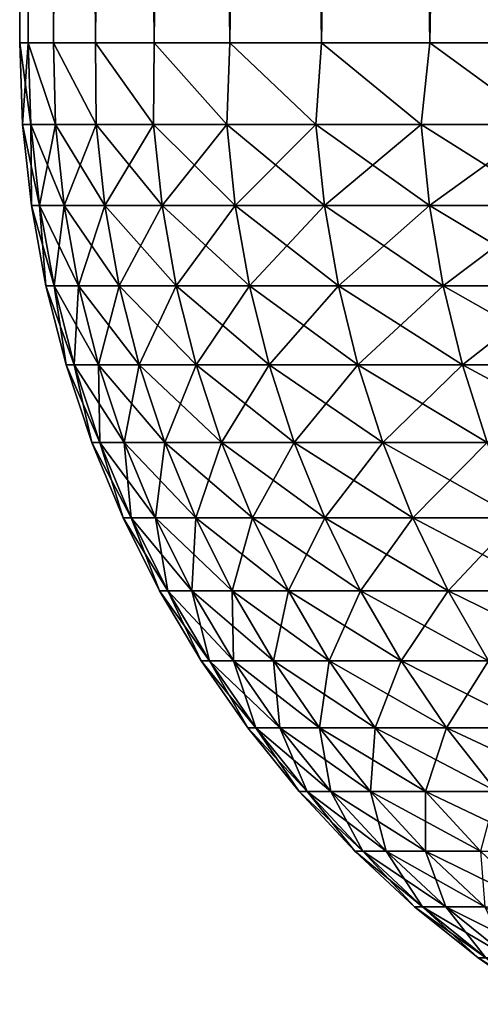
# Model space of a CAD drawing. Header units: millimetres. Extents: x -161 to 161, y -94 to 1149.
# Tile 295 of 656: x -11 to -10.395, y -93.363 to -92.069. Entities that reach past the tile are written whole.
import ezdxf

# ---------------------------------------------------------------- set-up
doc = ezdxf.new("R2010")
doc.units = ezdxf.units.MM
doc.header["$LTSCALE"] = 81.481481
for name, color, linetype in [('22', 7, 'CONTINUOUS'), ('23', 7, 'CONTINUOUS'), ('24', 7, 'CONTINUOUS'), ('25', 7, 'CONTINUOUS')]:
    doc.layers.add(name, color=color, linetype=linetype)

msp = doc.modelspace()

# ---------------------------------------------------------------- linework, layer by layer
at = {"layer": '22', "color": 7, "linetype": 'CONTINUOUS', "true_color": 0x323232}
for points in [[(-11, -82.6), (-11, -92.1), (-10.9889, -92.1, 0.4935), (-11, -82.6)], [(-10.9889, -82.6, 0.4935), (-11, -82.6), (-10.9889, -92.1, 0.4935), (-10.9889, -82.6, 0.4935)], [(-10.9557, -82.6, 0.986), (-10.9889, -82.6, 0.4935), (-10.9557, -92.1, 0.986), (-10.9557, -82.6, 0.986)], [(-10.9557, -92.1, 0.986), (-10.9889, -82.6, 0.4935), (-10.9889, -92.1, 0.4935), (-10.9557, -92.1, 0.986)], [(-10.9004, -82.6, 1.4766), (-10.9557, -82.6, 0.986), (-10.9004, -92.1, 1.4766), (-10.9004, -82.6, 1.4766)], [(-10.9004, -92.1, 1.4766), (-10.9557, -82.6, 0.986), (-10.9557, -92.1, 0.986), (-10.9004, -92.1, 1.4766)], [(-10.8232, -82.6, 1.9641), (-10.9004, -82.6, 1.4766), (-10.8232, -92.1, 1.9641), (-10.8232, -82.6, 1.9641)], [(-10.8232, -92.1, 1.9641), (-10.9004, -82.6, 1.4766), (-10.9004, -92.1, 1.4766), (-10.8232, -92.1, 1.9641)], [(-10.7242, -82.6, 2.4477), (-10.8232, -82.6, 1.9641), (-10.7242, -92.1, 2.4477), (-10.7242, -82.6, 2.4477)], [(-10.7242, -92.1, 2.4477), (-10.8232, -82.6, 1.9641), (-10.8232, -92.1, 1.9641), (-10.7242, -92.1, 2.4477)], [(-10.6036, -82.6, 2.9264), (-10.7242, -82.6, 2.4477), (-10.6036, -92.1, 2.9264), (-10.6036, -82.6, 2.9264)], [(-10.6036, -92.1, 2.9264), (-10.7242, -82.6, 2.4477), (-10.7242, -92.1, 2.4477), (-10.6036, -92.1, 2.9264)], [(-10.4616, -82.6, 3.3992), (-10.6036, -82.6, 2.9264), (-10.4616, -92.1, 3.3992), (-10.4616, -82.6, 3.3992)], [(-10.4616, -92.1, 3.3992), (-10.6036, -82.6, 2.9264), (-10.6036, -92.1, 2.9264), (-10.4616, -92.1, 3.3992)], [(-10.2986, -82.6, 3.8651), (-10.4616, -82.6, 3.3992), (-10.2986, -92.1, 3.8651), (-10.2986, -82.6, 3.8651)], [(-10.2986, -92.1, 3.8651), (-10.4616, -82.6, 3.3992), (-10.4616, -92.1, 3.3992), (-10.2986, -92.1, 3.8651)]]:
    msp.add_3dface(points, dxfattribs=at)
at = {"layer": '23', "color": 7, "linetype": 'CONTINUOUS', "true_color": 0x323232}
for points in [[(-11, -92.1), (-11, -82.6), (-10.9889, -82.6, -0.4935), (-11, -92.1)], [(-11, -92.1), (-10.9889, -82.6, -0.4935), (-10.9889, -92.1, -0.4935), (-11, -92.1)], [(-10.9889, -82.6, -0.4935), (-10.9557, -82.6, -0.986), (-10.9889, -92.1, -0.4935), (-10.9889, -82.6, -0.4935)], [(-10.9889, -92.1, -0.4935), (-10.9557, -82.6, -0.986), (-10.9557, -92.1, -0.986), (-10.9889, -92.1, -0.4935)], [(-10.9557, -82.6, -0.986), (-10.9004, -82.6, -1.4766), (-10.9557, -92.1, -0.986), (-10.9557, -82.6, -0.986)], [(-10.9557, -92.1, -0.986), (-10.9004, -82.6, -1.4766), (-10.9004, -92.1, -1.4766), (-10.9557, -92.1, -0.986)], [(-10.9004, -82.6, -1.4766), (-10.8232, -82.6, -1.9641), (-10.9004, -92.1, -1.4766), (-10.9004, -82.6, -1.4766)], [(-10.9004, -92.1, -1.4766), (-10.8232, -82.6, -1.9641), (-10.8232, -92.1, -1.9641), (-10.9004, -92.1, -1.4766)], [(-10.8232, -82.6, -1.9641), (-10.7242, -82.6, -2.4477), (-10.8232, -92.1, -1.9641), (-10.8232, -82.6, -1.9641)], [(-10.8232, -92.1, -1.9641), (-10.7242, -82.6, -2.4477), (-10.7242, -92.1, -2.4477), (-10.8232, -92.1, -1.9641)], [(-10.7242, -82.6, -2.4477), (-10.6036, -82.6, -2.9264), (-10.7242, -92.1, -2.4477), (-10.7242, -82.6, -2.4477)], [(-10.7242, -92.1, -2.4477), (-10.6036, -82.6, -2.9264), (-10.6036, -92.1, -2.9264), (-10.7242, -92.1, -2.4477)], [(-10.6036, -82.6, -2.9264), (-10.4616, -82.6, -3.3992), (-10.6036, -92.1, -2.9264), (-10.6036, -82.6, -2.9264)], [(-10.6036, -92.1, -2.9264), (-10.4616, -82.6, -3.3992), (-10.4616, -92.1, -3.3992), (-10.6036, -92.1, -2.9264)], [(-10.4616, -82.6, -3.3992), (-10.2986, -82.6, -3.8651), (-10.4616, -92.1, -3.3992), (-10.4616, -82.6, -3.3992)], [(-10.4616, -92.1, -3.3992), (-10.2986, -82.6, -3.8651), (-10.2986, -92.1, -3.8651), (-10.4616, -92.1, -3.3992)]]:
    msp.add_3dface(points, dxfattribs=at)
at = {"layer": '24', "color": 7, "linetype": 'CONTINUOUS', "true_color": 0x323232}
for points in [[(-10.9889, -92.1, 0.4935), (-11, -92.1), (-10.9854, -92.207, 0.4864), (-10.9889, -92.1, 0.4935)], [(-10.9854, -92.207, 0.4864), (-11, -92.1), (-10.9962, -92.207), (-10.9854, -92.207, 0.4864)], [(-10.9557, -92.1, 0.986), (-10.9889, -92.1, 0.4935), (-10.9531, -92.207, 0.9718), (-10.9557, -92.1, 0.986)], [(-10.9531, -92.207, 0.9718), (-10.9889, -92.1, 0.4935), (-10.9854, -92.207, 0.4864), (-10.9531, -92.207, 0.9718)], [(-10.9004, -92.1, 1.4766), (-10.9557, -92.1, 0.986), (-10.8994, -92.207, 1.4554), (-10.9004, -92.1, 1.4766)], [(-10.8994, -92.207, 1.4554), (-10.9557, -92.1, 0.986), (-10.9531, -92.207, 0.9718), (-10.8994, -92.207, 1.4554)], [(-10.8232, -92.1, 1.9641), (-10.9004, -92.1, 1.4766), (-10.8244, -92.207, 1.9361), (-10.8232, -92.1, 1.9641)], [(-10.8244, -92.207, 1.9361), (-10.9004, -92.1, 1.4766), (-10.8994, -92.207, 1.4554), (-10.8244, -92.207, 1.9361)], [(-10.7282, -92.207, 2.413), (-10.8232, -92.1, 1.9641), (-10.8244, -92.207, 1.9361), (-10.7282, -92.207, 2.413)], [(-10.7242, -92.1, 2.4477), (-10.8232, -92.1, 1.9641), (-10.7282, -92.207, 2.413), (-10.7242, -92.1, 2.4477)], [(-10.6109, -92.207, 2.8852), (-10.7242, -92.1, 2.4477), (-10.7282, -92.207, 2.413), (-10.6109, -92.207, 2.8852)], [(-10.6036, -92.1, 2.9264), (-10.7242, -92.1, 2.4477), (-10.6109, -92.207, 2.8852), (-10.6036, -92.1, 2.9264)], [(-10.4729, -92.207, 3.3517), (-10.6036, -92.1, 2.9264), (-10.6109, -92.207, 2.8852), (-10.4729, -92.207, 3.3517)], [(-10.4616, -92.1, 3.3992), (-10.6036, -92.1, 2.9264), (-10.4729, -92.207, 3.3517), (-10.4616, -92.1, 3.3992)], [(-10.3144, -92.207, 3.8117), (-10.4616, -92.1, 3.3992), (-10.4729, -92.207, 3.3517), (-10.3144, -92.207, 3.8117)], [(-10.2986, -92.1, 3.8651), (-10.4616, -92.1, 3.3992), (-10.3144, -92.207, 3.8117), (-10.2986, -92.1, 3.8651)], [(-10.9854, -92.207, 0.4864), (-10.9962, -92.207), (-10.974, -92.3136, 0.4859), (-10.9854, -92.207, 0.4864)], [(-10.974, -92.3136, 0.4859), (-10.9962, -92.207), (-10.9847, -92.3136), (-10.974, -92.3136, 0.4859)], [(-10.9531, -92.207, 0.9718), (-10.9854, -92.207, 0.4864), (-10.9417, -92.3136, 0.9708), (-10.9531, -92.207, 0.9718)], [(-10.9417, -92.3136, 0.9708), (-10.9854, -92.207, 0.4864), (-10.974, -92.3136, 0.4859), (-10.9417, -92.3136, 0.9708)], [(-10.8994, -92.207, 1.4554), (-10.9531, -92.207, 0.9718), (-10.8881, -92.3136, 1.4539), (-10.8994, -92.207, 1.4554)], [(-10.8881, -92.3136, 1.4539), (-10.9531, -92.207, 0.9718), (-10.9417, -92.3136, 0.9708), (-10.8881, -92.3136, 1.4539)], [(-10.8244, -92.207, 1.9361), (-10.8994, -92.207, 1.4554), (-10.8131, -92.3136, 1.9341), (-10.8244, -92.207, 1.9361)], [(-10.8131, -92.3136, 1.9341), (-10.8994, -92.207, 1.4554), (-10.8881, -92.3136, 1.4539), (-10.8131, -92.3136, 1.9341)], [(-10.7282, -92.207, 2.413), (-10.8244, -92.207, 1.9361), (-10.717, -92.3136, 2.4105), (-10.7282, -92.207, 2.413)], [(-10.717, -92.3136, 2.4105), (-10.8244, -92.207, 1.9361), (-10.8131, -92.3136, 1.9341), (-10.717, -92.3136, 2.4105)], [(-10.6109, -92.207, 2.8852), (-10.7282, -92.207, 2.413), (-10.5999, -92.3136, 2.8822), (-10.6109, -92.207, 2.8852)], [(-10.5999, -92.3136, 2.8822), (-10.7282, -92.207, 2.413), (-10.717, -92.3136, 2.4105), (-10.5999, -92.3136, 2.8822)], [(-10.4729, -92.207, 3.3517), (-10.6109, -92.207, 2.8852), (-10.462, -92.3136, 3.3482), (-10.4729, -92.207, 3.3517)], [(-10.462, -92.3136, 3.3482), (-10.6109, -92.207, 2.8852), (-10.5999, -92.3136, 2.8822), (-10.462, -92.3136, 3.3482)], [(-10.3144, -92.207, 3.8117), (-10.4729, -92.207, 3.3517), (-10.3037, -92.3136, 3.8077), (-10.3144, -92.207, 3.8117)], [(-10.3037, -92.3136, 3.8077), (-10.4729, -92.207, 3.3517), (-10.462, -92.3136, 3.3482), (-10.3037, -92.3136, 3.8077)], [(-10.974, -92.3136, 0.4859), (-10.9847, -92.3136), (-10.9549, -92.4191, 0.485), (-10.974, -92.3136, 0.4859)], [(-10.9549, -92.4191, 0.485), (-10.9847, -92.3136), (-10.9657, -92.4191), (-10.9549, -92.4191, 0.485)], [(-10.9417, -92.3136, 0.9708), (-10.974, -92.3136, 0.4859), (-10.9228, -92.4191, 0.9691), (-10.9417, -92.3136, 0.9708)], [(-10.9228, -92.4191, 0.9691), (-10.974, -92.3136, 0.4859), (-10.9549, -92.4191, 0.485), (-10.9228, -92.4191, 0.9691)], [(-10.8881, -92.3136, 1.4539), (-10.9417, -92.3136, 0.9708), (-10.8692, -92.4191, 1.4513), (-10.8881, -92.3136, 1.4539)], [(-10.8692, -92.4191, 1.4513), (-10.9417, -92.3136, 0.9708), (-10.9228, -92.4191, 0.9691), (-10.8692, -92.4191, 1.4513)], [(-10.8131, -92.3136, 1.9341), (-10.8881, -92.3136, 1.4539), (-10.7944, -92.4191, 1.9307), (-10.8131, -92.3136, 1.9341)], [(-10.7944, -92.4191, 1.9307), (-10.8881, -92.3136, 1.4539), (-10.8692, -92.4191, 1.4513), (-10.7944, -92.4191, 1.9307)], [(-10.717, -92.3136, 2.4105), (-10.8131, -92.3136, 1.9341), (-10.6984, -92.4191, 2.4063), (-10.717, -92.3136, 2.4105)], [(-10.6984, -92.4191, 2.4063), (-10.8131, -92.3136, 1.9341), (-10.7944, -92.4191, 1.9307), (-10.6984, -92.4191, 2.4063)], [(-10.5999, -92.3136, 2.8822), (-10.717, -92.3136, 2.4105), (-10.5815, -92.4191, 2.8772), (-10.5999, -92.3136, 2.8822)], [(-10.5815, -92.4191, 2.8772), (-10.717, -92.3136, 2.4105), (-10.6984, -92.4191, 2.4063), (-10.5815, -92.4191, 2.8772)], [(-10.462, -92.3136, 3.3482), (-10.5999, -92.3136, 2.8822), (-10.4439, -92.4191, 3.3424), (-10.462, -92.3136, 3.3482)], [(-10.4439, -92.4191, 3.3424), (-10.5999, -92.3136, 2.8822), (-10.5815, -92.4191, 2.8772), (-10.4439, -92.4191, 3.3424)], [(-10.3037, -92.3136, 3.8077), (-10.462, -92.3136, 3.3482), (-10.2858, -92.4191, 3.8011), (-10.3037, -92.3136, 3.8077)], [(-10.2858, -92.4191, 3.8011), (-10.462, -92.3136, 3.3482), (-10.4439, -92.4191, 3.3424), (-10.2858, -92.4191, 3.8011)], [(-10.9549, -92.4191, 0.485), (-10.9657, -92.4191), (-10.9284, -92.5229, 0.4839), (-10.9549, -92.4191, 0.485)], [(-10.9284, -92.5229, 0.4839), (-10.9657, -92.4191), (-10.9391, -92.5229), (-10.9284, -92.5229, 0.4839)], [(-10.9228, -92.4191, 0.9691), (-10.9549, -92.4191, 0.485), (-10.8963, -92.5229, 0.9668), (-10.9228, -92.4191, 0.9691)], [(-10.8963, -92.5229, 0.9668), (-10.9549, -92.4191, 0.485), (-10.9284, -92.5229, 0.4839), (-10.8963, -92.5229, 0.9668)], [(-10.8692, -92.4191, 1.4513), (-10.9228, -92.4191, 0.9691), (-10.8429, -92.5229, 1.4478), (-10.8692, -92.4191, 1.4513)], [(-10.8429, -92.5229, 1.4478), (-10.9228, -92.4191, 0.9691), (-10.8963, -92.5229, 0.9668), (-10.8429, -92.5229, 1.4478)], [(-10.7944, -92.4191, 1.9307), (-10.8692, -92.4191, 1.4513), (-10.7683, -92.5229, 1.926), (-10.7944, -92.4191, 1.9307)], [(-10.7683, -92.5229, 1.926), (-10.8692, -92.4191, 1.4513), (-10.8429, -92.5229, 1.4478), (-10.7683, -92.5229, 1.926)], [(-10.6984, -92.4191, 2.4063), (-10.7944, -92.4191, 1.9307), (-10.6725, -92.5229, 2.4005), (-10.6984, -92.4191, 2.4063)], [(-10.6725, -92.5229, 2.4005), (-10.7944, -92.4191, 1.9307), (-10.7683, -92.5229, 1.926), (-10.6725, -92.5229, 2.4005)], [(-10.5815, -92.4191, 2.8772), (-10.6984, -92.4191, 2.4063), (-10.5559, -92.5229, 2.8702), (-10.5815, -92.4191, 2.8772)], [(-10.5559, -92.5229, 2.8702), (-10.6984, -92.4191, 2.4063), (-10.6725, -92.5229, 2.4005), (-10.5559, -92.5229, 2.8702)], [(-10.4439, -92.4191, 3.3424), (-10.5815, -92.4191, 2.8772), (-10.4186, -92.5229, 3.3343), (-10.4439, -92.4191, 3.3424)], [(-10.4186, -92.5229, 3.3343), (-10.5815, -92.4191, 2.8772), (-10.5559, -92.5229, 2.8702), (-10.4186, -92.5229, 3.3343)], [(-10.2858, -92.4191, 3.8011), (-10.4439, -92.4191, 3.3424), (-10.2609, -92.5229, 3.7919), (-10.2858, -92.4191, 3.8011)], [(-10.2609, -92.5229, 3.7919), (-10.4439, -92.4191, 3.3424), (-10.4186, -92.5229, 3.3343), (-10.2609, -92.5229, 3.7919)], [(-10.9284, -92.5229, 0.4839), (-10.9391, -92.5229), (-10.8946, -92.6246, 0.4824), (-10.9284, -92.5229, 0.4839)], [(-10.8946, -92.6246, 0.4824), (-10.9391, -92.5229), (-10.9053, -92.6246), (-10.8946, -92.6246, 0.4824)], [(-10.8963, -92.5229, 0.9668), (-10.9284, -92.5229, 0.4839), (-10.8626, -92.6246, 0.9638), (-10.8963, -92.5229, 0.9668)], [(-10.8626, -92.6246, 0.9638), (-10.9284, -92.5229, 0.4839), (-10.8946, -92.6246, 0.4824), (-10.8626, -92.6246, 0.9638)], [(-10.8429, -92.5229, 1.4478), (-10.8963, -92.5229, 0.9668), (-10.8093, -92.6246, 1.4434), (-10.8429, -92.5229, 1.4478)], [(-10.8093, -92.6246, 1.4434), (-10.8963, -92.5229, 0.9668), (-10.8626, -92.6246, 0.9638), (-10.8093, -92.6246, 1.4434)], [(-10.7683, -92.5229, 1.926), (-10.8429, -92.5229, 1.4478), (-10.7349, -92.6246, 1.9201), (-10.7683, -92.5229, 1.926)], [(-10.7349, -92.6246, 1.9201), (-10.8429, -92.5229, 1.4478), (-10.8093, -92.6246, 1.4434), (-10.7349, -92.6246, 1.9201)], [(-10.6725, -92.5229, 2.4005), (-10.7683, -92.5229, 1.926), (-10.6395, -92.6246, 2.393), (-10.6725, -92.5229, 2.4005)], [(-10.6395, -92.6246, 2.393), (-10.7683, -92.5229, 1.926), (-10.7349, -92.6246, 1.9201), (-10.6395, -92.6246, 2.393)], [(-10.5559, -92.5229, 2.8702), (-10.6725, -92.5229, 2.4005), (-10.5232, -92.6246, 2.8613), (-10.5559, -92.5229, 2.8702)], [(-10.5232, -92.6246, 2.8613), (-10.6725, -92.5229, 2.4005), (-10.6395, -92.6246, 2.393), (-10.5232, -92.6246, 2.8613)], [(-10.4186, -92.5229, 3.3343), (-10.5559, -92.5229, 2.8702), (-10.3863, -92.6246, 3.324), (-10.4186, -92.5229, 3.3343)], [(-10.3863, -92.6246, 3.324), (-10.5559, -92.5229, 2.8702), (-10.5232, -92.6246, 2.8613), (-10.3863, -92.6246, 3.324)], [(-10.2609, -92.5229, 3.7919), (-10.4186, -92.5229, 3.3343), (-10.2291, -92.6246, 3.7802), (-10.2609, -92.5229, 3.7919)], [(-10.2291, -92.6246, 3.7802), (-10.4186, -92.5229, 3.3343), (-10.3863, -92.6246, 3.324), (-10.2291, -92.6246, 3.7802)], [(-10.8946, -92.6246, 0.4824), (-10.9053, -92.6246), (-10.8536, -92.7236, 0.4806), (-10.8946, -92.6246, 0.4824)], [(-10.8536, -92.7236, 0.4806), (-10.9053, -92.6246), (-10.8642, -92.7236), (-10.8536, -92.7236, 0.4806)], [(-10.8626, -92.6246, 0.9638), (-10.8946, -92.6246, 0.4824), (-10.8217, -92.7236, 0.9602), (-10.8626, -92.6246, 0.9638)], [(-10.8217, -92.7236, 0.9602), (-10.8946, -92.6246, 0.4824), (-10.8536, -92.7236, 0.4806), (-10.8217, -92.7236, 0.9602)], [(-10.8093, -92.6246, 1.4434), (-10.8626, -92.6246, 0.9638), (-10.7686, -92.7236, 1.4379), (-10.8093, -92.6246, 1.4434)], [(-10.7686, -92.7236, 1.4379), (-10.8626, -92.6246, 0.9638), (-10.8217, -92.7236, 0.9602), (-10.7686, -92.7236, 1.4379)], [(-10.7349, -92.6246, 1.9201), (-10.8093, -92.6246, 1.4434), (-10.6945, -92.7236, 1.9128), (-10.7349, -92.6246, 1.9201)], [(-10.6945, -92.7236, 1.9128), (-10.8093, -92.6246, 1.4434), (-10.7686, -92.7236, 1.4379), (-10.6945, -92.7236, 1.9128)], [(-10.6395, -92.6246, 2.393), (-10.7349, -92.6246, 1.9201), (-10.5994, -92.7236, 2.384), (-10.6395, -92.6246, 2.393)], [(-10.5994, -92.7236, 2.384), (-10.7349, -92.6246, 1.9201), (-10.6945, -92.7236, 1.9128), (-10.5994, -92.7236, 2.384)], [(-10.5232, -92.6246, 2.8613), (-10.6395, -92.6246, 2.393), (-10.4836, -92.7236, 2.8505), (-10.5232, -92.6246, 2.8613)], [(-10.4836, -92.7236, 2.8505), (-10.6395, -92.6246, 2.393), (-10.5994, -92.7236, 2.384), (-10.4836, -92.7236, 2.8505)], [(-10.3863, -92.6246, 3.324), (-10.5232, -92.6246, 2.8613), (-10.3472, -92.7236, 3.3115), (-10.3863, -92.6246, 3.324)], [(-10.3472, -92.7236, 3.3115), (-10.5232, -92.6246, 2.8613), (-10.4836, -92.7236, 2.8505), (-10.3472, -92.7236, 3.3115)], [(-10.8536, -92.7236, 0.4806), (-10.8642, -92.7236), (-10.8056, -92.8194, 0.4784), (-10.8536, -92.7236, 0.4806)], [(-10.8056, -92.8194, 0.4784), (-10.8642, -92.7236), (-10.8162, -92.8194), (-10.8056, -92.8194, 0.4784)], [(-10.8217, -92.7236, 0.9602), (-10.8536, -92.7236, 0.4806), (-10.7739, -92.8194, 0.9559), (-10.8217, -92.7236, 0.9602)], [(-10.7739, -92.8194, 0.9559), (-10.8536, -92.7236, 0.4806), (-10.8056, -92.8194, 0.4784), (-10.7739, -92.8194, 0.9559)], [(-10.7686, -92.7236, 1.4379), (-10.8217, -92.7236, 0.9602), (-10.7211, -92.8194, 1.4316), (-10.7686, -92.7236, 1.4379)], [(-10.7211, -92.8194, 1.4316), (-10.8217, -92.7236, 0.9602), (-10.7739, -92.8194, 0.9559), (-10.7211, -92.8194, 1.4316)], [(-10.6945, -92.7236, 1.9128), (-10.7686, -92.7236, 1.4379), (-10.6472, -92.8194, 1.9044), (-10.6945, -92.7236, 1.9128)], [(-10.6472, -92.8194, 1.9044), (-10.7686, -92.7236, 1.4379), (-10.7211, -92.8194, 1.4316), (-10.6472, -92.8194, 1.9044)], [(-10.5994, -92.7236, 2.384), (-10.6945, -92.7236, 1.9128), (-10.5526, -92.8194, 2.3735), (-10.5994, -92.7236, 2.384)], [(-10.5526, -92.8194, 2.3735), (-10.6945, -92.7236, 1.9128), (-10.6472, -92.8194, 1.9044), (-10.5526, -92.8194, 2.3735)], [(-10.4836, -92.7236, 2.8505), (-10.5994, -92.7236, 2.384), (-10.4373, -92.8194, 2.8379), (-10.4836, -92.7236, 2.8505)], [(-10.4373, -92.8194, 2.8379), (-10.5994, -92.7236, 2.384), (-10.5526, -92.8194, 2.3735), (-10.4373, -92.8194, 2.8379)], [(-10.3472, -92.7236, 3.3115), (-10.4836, -92.7236, 2.8505), (-10.3015, -92.8194, 3.2968), (-10.3472, -92.7236, 3.3115)], [(-10.3015, -92.8194, 3.2968), (-10.4836, -92.7236, 2.8505), (-10.4373, -92.8194, 2.8379), (-10.3015, -92.8194, 3.2968)], [(-10.8056, -92.8194, 0.4784), (-10.8162, -92.8194), (-10.7509, -92.9116, 0.476), (-10.8056, -92.8194, 0.4784)], [(-10.7509, -92.9116, 0.476), (-10.8162, -92.8194), (-10.7615, -92.9116), (-10.7509, -92.9116, 0.476)], [(-10.7739, -92.8194, 0.9559), (-10.8056, -92.8194, 0.4784), (-10.7194, -92.9116, 0.9511), (-10.7739, -92.8194, 0.9559)], [(-10.7194, -92.9116, 0.9511), (-10.8056, -92.8194, 0.4784), (-10.7509, -92.9116, 0.476), (-10.7194, -92.9116, 0.9511)], [(-10.7211, -92.8194, 1.4316), (-10.7739, -92.8194, 0.9559), (-10.6668, -92.9116, 1.4243), (-10.7211, -92.8194, 1.4316)], [(-10.6668, -92.9116, 1.4243), (-10.7739, -92.8194, 0.9559), (-10.7194, -92.9116, 0.9511), (-10.6668, -92.9116, 1.4243)], [(-10.6472, -92.8194, 1.9044), (-10.7211, -92.8194, 1.4316), (-10.5934, -92.9116, 1.8948), (-10.6472, -92.8194, 1.9044)], [(-10.5934, -92.9116, 1.8948), (-10.7211, -92.8194, 1.4316), (-10.6668, -92.9116, 1.4243), (-10.5934, -92.9116, 1.8948)], [(-10.5526, -92.8194, 2.3735), (-10.6472, -92.8194, 1.9044), (-10.4992, -92.9116, 2.3615), (-10.5526, -92.8194, 2.3735)], [(-10.4992, -92.9116, 2.3615), (-10.6472, -92.8194, 1.9044), (-10.5934, -92.9116, 1.8948), (-10.4992, -92.9116, 2.3615)], [(-10.4373, -92.8194, 2.8379), (-10.5526, -92.8194, 2.3735), (-10.3844, -92.9116, 2.8236), (-10.4373, -92.8194, 2.8379)], [(-10.3844, -92.9116, 2.8236), (-10.5526, -92.8194, 2.3735), (-10.4992, -92.9116, 2.3615), (-10.3844, -92.9116, 2.8236)], [(-10.3015, -92.8194, 3.2968), (-10.4373, -92.8194, 2.8379), (-10.2494, -92.9116, 3.2802), (-10.3015, -92.8194, 3.2968)], [(-10.2494, -92.9116, 3.2802), (-10.4373, -92.8194, 2.8379), (-10.3844, -92.9116, 2.8236), (-10.2494, -92.9116, 3.2802)], [(-10.7509, -92.9116, 0.476), (-10.7615, -92.9116), (-10.6898, -92.9996, 0.4733), (-10.7509, -92.9116, 0.476)], [(-10.6898, -92.9996, 0.4733), (-10.7615, -92.9116), (-10.7003, -92.9996), (-10.6898, -92.9996, 0.4733)], [(-10.7194, -92.9116, 0.9511), (-10.7509, -92.9116, 0.476), (-10.6584, -92.9996, 0.9457), (-10.7194, -92.9116, 0.9511)], [(-10.6584, -92.9996, 0.9457), (-10.7509, -92.9116, 0.476), (-10.6898, -92.9996, 0.4733), (-10.6584, -92.9996, 0.9457)], [(-10.6668, -92.9116, 1.4243), (-10.7194, -92.9116, 0.9511), (-10.6062, -92.9996, 1.4162), (-10.6668, -92.9116, 1.4243)], [(-10.6062, -92.9996, 1.4162), (-10.7194, -92.9116, 0.9511), (-10.6584, -92.9996, 0.9457), (-10.6062, -92.9996, 1.4162)], [(-10.5934, -92.9116, 1.8948), (-10.6668, -92.9116, 1.4243), (-10.5331, -92.9996, 1.884), (-10.5934, -92.9116, 1.8948)], [(-10.5331, -92.9996, 1.884), (-10.6668, -92.9116, 1.4243), (-10.6062, -92.9996, 1.4162), (-10.5331, -92.9996, 1.884)], [(-10.4992, -92.9116, 2.3615), (-10.5934, -92.9116, 1.8948), (-10.4395, -92.9996, 2.3481), (-10.4992, -92.9116, 2.3615)], [(-10.4395, -92.9996, 2.3481), (-10.5934, -92.9116, 1.8948), (-10.5331, -92.9996, 1.884), (-10.4395, -92.9996, 2.3481)], [(-10.3844, -92.9116, 2.8236), (-10.4992, -92.9116, 2.3615), (-10.3254, -92.9996, 2.8075), (-10.3844, -92.9116, 2.8236)], [(-10.3254, -92.9996, 2.8075), (-10.4992, -92.9116, 2.3615), (-10.4395, -92.9996, 2.3481), (-10.3254, -92.9996, 2.8075)], [(-10.6898, -92.9996, 0.4733), (-10.7003, -92.9996), (-10.6226, -93.083, 0.4703), (-10.6898, -92.9996, 0.4733)], [(-10.6226, -93.083, 0.4703), (-10.7003, -92.9996), (-10.633, -93.083), (-10.6226, -93.083, 0.4703)], [(-10.6584, -92.9996, 0.9457), (-10.6898, -92.9996, 0.4733), (-10.5914, -93.083, 0.9397), (-10.6584, -92.9996, 0.9457)], [(-10.5914, -93.083, 0.9397), (-10.6898, -92.9996, 0.4733), (-10.6226, -93.083, 0.4703), (-10.5914, -93.083, 0.9397)], [(-10.6062, -92.9996, 1.4162), (-10.6584, -92.9996, 0.9457), (-10.5394, -93.083, 1.4073), (-10.6062, -92.9996, 1.4162)], [(-10.5394, -93.083, 1.4073), (-10.6584, -92.9996, 0.9457), (-10.5914, -93.083, 0.9397), (-10.5394, -93.083, 1.4073)], [(-10.5331, -92.9996, 1.884), (-10.6062, -92.9996, 1.4162), (-10.4669, -93.083, 1.8721), (-10.5331, -92.9996, 1.884)], [(-10.4669, -93.083, 1.8721), (-10.6062, -92.9996, 1.4162), (-10.5394, -93.083, 1.4073), (-10.4669, -93.083, 1.8721)], [(-10.4395, -92.9996, 2.3481), (-10.5331, -92.9996, 1.884), (-10.3738, -93.083, 2.3333), (-10.4395, -92.9996, 2.3481)], [(-10.3738, -93.083, 2.3333), (-10.5331, -92.9996, 1.884), (-10.4669, -93.083, 1.8721), (-10.3738, -93.083, 2.3333)], [(-10.3254, -92.9996, 2.8075), (-10.4395, -92.9996, 2.3481), (-10.2605, -93.083, 2.7899), (-10.3254, -92.9996, 2.8075)], [(-10.2605, -93.083, 2.7899), (-10.4395, -92.9996, 2.3481), (-10.3738, -93.083, 2.3333), (-10.2605, -93.083, 2.7899)], [(-10.6226, -93.083, 0.4703), (-10.633, -93.083), (-10.5496, -93.1614, 0.4671), (-10.6226, -93.083, 0.4703)], [(-10.5496, -93.1614, 0.4671), (-10.633, -93.083), (-10.5599, -93.1614), (-10.5496, -93.1614, 0.4671)], [(-10.5914, -93.083, 0.9397), (-10.6226, -93.083, 0.4703), (-10.5186, -93.1614, 0.9333), (-10.5914, -93.083, 0.9397)], [(-10.5186, -93.1614, 0.9333), (-10.6226, -93.083, 0.4703), (-10.5496, -93.1614, 0.4671), (-10.5186, -93.1614, 0.9333)], [(-10.5394, -93.083, 1.4073), (-10.5914, -93.083, 0.9397), (-10.467, -93.1614, 1.3976), (-10.5394, -93.083, 1.4073)], [(-10.467, -93.1614, 1.3976), (-10.5914, -93.083, 0.9397), (-10.5186, -93.1614, 0.9333), (-10.467, -93.1614, 1.3976)], [(-10.4669, -93.083, 1.8721), (-10.5394, -93.083, 1.4073), (-10.3949, -93.1614, 1.8593), (-10.4669, -93.083, 1.8721)], [(-10.3949, -93.1614, 1.8593), (-10.5394, -93.083, 1.4073), (-10.467, -93.1614, 1.3976), (-10.3949, -93.1614, 1.8593)], [(-10.3738, -93.083, 2.3333), (-10.4669, -93.083, 1.8721), (-10.3025, -93.1614, 2.3172), (-10.3738, -93.083, 2.3333)], [(-10.3025, -93.1614, 2.3172), (-10.4669, -93.083, 1.8721), (-10.3949, -93.1614, 1.8593), (-10.3025, -93.1614, 2.3172)], [(-10.5496, -93.1614, 0.4671), (-10.5599, -93.1614), (-10.4711, -93.2344, 0.4636), (-10.5496, -93.1614, 0.4671)], [(-10.4711, -93.2344, 0.4636), (-10.5599, -93.1614), (-10.4814, -93.2344), (-10.4711, -93.2344, 0.4636)], [(-10.5186, -93.1614, 0.9333), (-10.5496, -93.1614, 0.4671), (-10.4404, -93.2344, 0.9263), (-10.5186, -93.1614, 0.9333)], [(-10.4404, -93.2344, 0.9263), (-10.5496, -93.1614, 0.4671), (-10.4711, -93.2344, 0.4636), (-10.4404, -93.2344, 0.9263)], [(-10.467, -93.1614, 1.3976), (-10.5186, -93.1614, 0.9333), (-10.3892, -93.2344, 1.3873), (-10.467, -93.1614, 1.3976)], [(-10.3892, -93.2344, 1.3873), (-10.5186, -93.1614, 0.9333), (-10.4404, -93.2344, 0.9263), (-10.3892, -93.2344, 1.3873)], [(-10.3949, -93.1614, 1.8593), (-10.467, -93.1614, 1.3976), (-10.3177, -93.2344, 1.8454), (-10.3949, -93.1614, 1.8593)], [(-10.3177, -93.2344, 1.8454), (-10.467, -93.1614, 1.3976), (-10.3892, -93.2344, 1.3873), (-10.3177, -93.2344, 1.8454)], [(-10.4711, -93.2344, 0.4636), (-10.4814, -93.2344), (-10.3877, -93.3016, 0.4599), (-10.4711, -93.2344, 0.4636)], [(-10.3877, -93.3016, 0.4599), (-10.4814, -93.2344), (-10.3979, -93.3016), (-10.3877, -93.3016, 0.4599)], [(-10.4404, -93.2344, 0.9263), (-10.4711, -93.2344, 0.4636), (-10.3572, -93.3016, 0.919), (-10.4404, -93.2344, 0.9263)], [(-10.3572, -93.3016, 0.919), (-10.4711, -93.2344, 0.4636), (-10.3877, -93.3016, 0.4599), (-10.3572, -93.3016, 0.919)], [(-10.3892, -93.2344, 1.3873), (-10.4404, -93.2344, 0.9263), (-10.3064, -93.3016, 1.3762), (-10.3892, -93.2344, 1.3873)], [(-10.3064, -93.3016, 1.3762), (-10.4404, -93.2344, 0.9263), (-10.3572, -93.3016, 0.919), (-10.3064, -93.3016, 1.3762)], [(-10.3877, -93.3016, 0.4599), (-10.3979, -93.3016), (-10.2997, -93.3626, 0.456), (-10.3877, -93.3016, 0.4599)], [(-10.2997, -93.3626, 0.456), (-10.3979, -93.3016), (-10.3098, -93.3626), (-10.2997, -93.3626, 0.456)]]:
    msp.add_3dface(points, dxfattribs=at)
at = {"layer": '25', "color": 7, "linetype": 'CONTINUOUS', "true_color": 0x323232}
for points in [[(-11, -92.1), (-10.9889, -92.1, -0.4935), (-10.9962, -92.207), (-11, -92.1)], [(-10.9962, -92.207), (-10.9889, -92.1, -0.4935), (-10.9854, -92.207, -0.4864), (-10.9962, -92.207)], [(-10.9889, -92.1, -0.4935), (-10.9557, -92.1, -0.986), (-10.9531, -92.207, -0.9718), (-10.9889, -92.1, -0.4935)], [(-10.9854, -92.207, -0.4864), (-10.9889, -92.1, -0.4935), (-10.9531, -92.207, -0.9718), (-10.9854, -92.207, -0.4864)], [(-10.9557, -92.1, -0.986), (-10.9004, -92.1, -1.4766), (-10.8994, -92.207, -1.4554), (-10.9557, -92.1, -0.986)], [(-10.9531, -92.207, -0.9718), (-10.9557, -92.1, -0.986), (-10.8994, -92.207, -1.4554), (-10.9531, -92.207, -0.9718)], [(-10.9004, -92.1, -1.4766), (-10.8232, -92.1, -1.9641), (-10.8244, -92.207, -1.9361), (-10.9004, -92.1, -1.4766)], [(-10.8994, -92.207, -1.4554), (-10.9004, -92.1, -1.4766), (-10.8244, -92.207, -1.9361), (-10.8994, -92.207, -1.4554)], [(-10.8244, -92.207, -1.9361), (-10.8232, -92.1, -1.9641), (-10.7282, -92.207, -2.413), (-10.8244, -92.207, -1.9361)], [(-10.8232, -92.1, -1.9641), (-10.7242, -92.1, -2.4477), (-10.7282, -92.207, -2.413), (-10.8232, -92.1, -1.9641)], [(-10.7282, -92.207, -2.413), (-10.7242, -92.1, -2.4477), (-10.6109, -92.207, -2.8852), (-10.7282, -92.207, -2.413)], [(-10.7242, -92.1, -2.4477), (-10.6036, -92.1, -2.9264), (-10.6109, -92.207, -2.8852), (-10.7242, -92.1, -2.4477)], [(-10.6109, -92.207, -2.8852), (-10.6036, -92.1, -2.9264), (-10.4729, -92.207, -3.3517), (-10.6109, -92.207, -2.8852)], [(-10.6036, -92.1, -2.9264), (-10.4616, -92.1, -3.3992), (-10.4729, -92.207, -3.3517), (-10.6036, -92.1, -2.9264)], [(-10.4729, -92.207, -3.3517), (-10.4616, -92.1, -3.3992), (-10.3144, -92.207, -3.8117), (-10.4729, -92.207, -3.3517)], [(-10.4616, -92.1, -3.3992), (-10.2986, -92.1, -3.8651), (-10.3144, -92.207, -3.8117), (-10.4616, -92.1, -3.3992)], [(-10.9847, -92.3136), (-10.9962, -92.207), (-10.9854, -92.207, -0.4864), (-10.9847, -92.3136)], [(-10.9847, -92.3136), (-10.9854, -92.207, -0.4864), (-10.974, -92.3136, -0.4859), (-10.9847, -92.3136)], [(-10.9854, -92.207, -0.4864), (-10.9531, -92.207, -0.9718), (-10.974, -92.3136, -0.4859), (-10.9854, -92.207, -0.4864)], [(-10.974, -92.3136, -0.4859), (-10.9531, -92.207, -0.9718), (-10.9417, -92.3136, -0.9708), (-10.974, -92.3136, -0.4859)], [(-10.9531, -92.207, -0.9718), (-10.8994, -92.207, -1.4554), (-10.9417, -92.3136, -0.9708), (-10.9531, -92.207, -0.9718)], [(-10.9417, -92.3136, -0.9708), (-10.8994, -92.207, -1.4554), (-10.8881, -92.3136, -1.4539), (-10.9417, -92.3136, -0.9708)], [(-10.8994, -92.207, -1.4554), (-10.8244, -92.207, -1.9361), (-10.8881, -92.3136, -1.4539), (-10.8994, -92.207, -1.4554)], [(-10.8881, -92.3136, -1.4539), (-10.8244, -92.207, -1.9361), (-10.8131, -92.3136, -1.9341), (-10.8881, -92.3136, -1.4539)], [(-10.8244, -92.207, -1.9361), (-10.7282, -92.207, -2.413), (-10.8131, -92.3136, -1.9341), (-10.8244, -92.207, -1.9361)], [(-10.8131, -92.3136, -1.9341), (-10.7282, -92.207, -2.413), (-10.717, -92.3136, -2.4105), (-10.8131, -92.3136, -1.9341)], [(-10.7282, -92.207, -2.413), (-10.6109, -92.207, -2.8852), (-10.717, -92.3136, -2.4105), (-10.7282, -92.207, -2.413)], [(-10.717, -92.3136, -2.4105), (-10.6109, -92.207, -2.8852), (-10.5999, -92.3136, -2.8822), (-10.717, -92.3136, -2.4105)], [(-10.6109, -92.207, -2.8852), (-10.4729, -92.207, -3.3517), (-10.5999, -92.3136, -2.8822), (-10.6109, -92.207, -2.8852)], [(-10.5999, -92.3136, -2.8822), (-10.4729, -92.207, -3.3517), (-10.462, -92.3136, -3.3482), (-10.5999, -92.3136, -2.8822)], [(-10.4729, -92.207, -3.3517), (-10.3144, -92.207, -3.8117), (-10.462, -92.3136, -3.3482), (-10.4729, -92.207, -3.3517)], [(-10.462, -92.3136, -3.3482), (-10.3144, -92.207, -3.8117), (-10.3037, -92.3136, -3.8077), (-10.462, -92.3136, -3.3482)], [(-10.9657, -92.4191), (-10.9847, -92.3136), (-10.974, -92.3136, -0.4859), (-10.9657, -92.4191)], [(-10.9657, -92.4191), (-10.974, -92.3136, -0.4859), (-10.9549, -92.4191, -0.485), (-10.9657, -92.4191)], [(-10.974, -92.3136, -0.4859), (-10.9417, -92.3136, -0.9708), (-10.9549, -92.4191, -0.485), (-10.974, -92.3136, -0.4859)], [(-10.9549, -92.4191, -0.485), (-10.9417, -92.3136, -0.9708), (-10.9228, -92.4191, -0.9691), (-10.9549, -92.4191, -0.485)], [(-10.9417, -92.3136, -0.9708), (-10.8881, -92.3136, -1.4539), (-10.9228, -92.4191, -0.9691), (-10.9417, -92.3136, -0.9708)], [(-10.9228, -92.4191, -0.9691), (-10.8881, -92.3136, -1.4539), (-10.8692, -92.4191, -1.4513), (-10.9228, -92.4191, -0.9691)], [(-10.8881, -92.3136, -1.4539), (-10.8131, -92.3136, -1.9341), (-10.8692, -92.4191, -1.4513), (-10.8881, -92.3136, -1.4539)], [(-10.8692, -92.4191, -1.4513), (-10.8131, -92.3136, -1.9341), (-10.7944, -92.4191, -1.9307), (-10.8692, -92.4191, -1.4513)], [(-10.8131, -92.3136, -1.9341), (-10.717, -92.3136, -2.4105), (-10.7944, -92.4191, -1.9307), (-10.8131, -92.3136, -1.9341)], [(-10.7944, -92.4191, -1.9307), (-10.717, -92.3136, -2.4105), (-10.6984, -92.4191, -2.4063), (-10.7944, -92.4191, -1.9307)], [(-10.717, -92.3136, -2.4105), (-10.5999, -92.3136, -2.8822), (-10.6984, -92.4191, -2.4063), (-10.717, -92.3136, -2.4105)], [(-10.6984, -92.4191, -2.4063), (-10.5999, -92.3136, -2.8822), (-10.5815, -92.4191, -2.8772), (-10.6984, -92.4191, -2.4063)], [(-10.5999, -92.3136, -2.8822), (-10.462, -92.3136, -3.3482), (-10.5815, -92.4191, -2.8772), (-10.5999, -92.3136, -2.8822)], [(-10.5815, -92.4191, -2.8772), (-10.462, -92.3136, -3.3482), (-10.4439, -92.4191, -3.3424), (-10.5815, -92.4191, -2.8772)], [(-10.462, -92.3136, -3.3482), (-10.3037, -92.3136, -3.8077), (-10.4439, -92.4191, -3.3424), (-10.462, -92.3136, -3.3482)], [(-10.4439, -92.4191, -3.3424), (-10.3037, -92.3136, -3.8077), (-10.2858, -92.4191, -3.8011), (-10.4439, -92.4191, -3.3424)], [(-10.9391, -92.5229), (-10.9657, -92.4191), (-10.9549, -92.4191, -0.485), (-10.9391, -92.5229)], [(-10.9391, -92.5229), (-10.9549, -92.4191, -0.485), (-10.9284, -92.5229, -0.4839), (-10.9391, -92.5229)], [(-10.9549, -92.4191, -0.485), (-10.9228, -92.4191, -0.9691), (-10.9284, -92.5229, -0.4839), (-10.9549, -92.4191, -0.485)], [(-10.9284, -92.5229, -0.4839), (-10.9228, -92.4191, -0.9691), (-10.8963, -92.5229, -0.9668), (-10.9284, -92.5229, -0.4839)], [(-10.9228, -92.4191, -0.9691), (-10.8692, -92.4191, -1.4513), (-10.8963, -92.5229, -0.9668), (-10.9228, -92.4191, -0.9691)], [(-10.8963, -92.5229, -0.9668), (-10.8692, -92.4191, -1.4513), (-10.8429, -92.5229, -1.4478), (-10.8963, -92.5229, -0.9668)], [(-10.8692, -92.4191, -1.4513), (-10.7944, -92.4191, -1.9307), (-10.8429, -92.5229, -1.4478), (-10.8692, -92.4191, -1.4513)], [(-10.8429, -92.5229, -1.4478), (-10.7944, -92.4191, -1.9307), (-10.7683, -92.5229, -1.926), (-10.8429, -92.5229, -1.4478)], [(-10.7944, -92.4191, -1.9307), (-10.6984, -92.4191, -2.4063), (-10.7683, -92.5229, -1.926), (-10.7944, -92.4191, -1.9307)], [(-10.7683, -92.5229, -1.926), (-10.6984, -92.4191, -2.4063), (-10.6725, -92.5229, -2.4005), (-10.7683, -92.5229, -1.926)], [(-10.6984, -92.4191, -2.4063), (-10.5815, -92.4191, -2.8772), (-10.6725, -92.5229, -2.4005), (-10.6984, -92.4191, -2.4063)], [(-10.6725, -92.5229, -2.4005), (-10.5815, -92.4191, -2.8772), (-10.5559, -92.5229, -2.8702), (-10.6725, -92.5229, -2.4005)], [(-10.5815, -92.4191, -2.8772), (-10.4439, -92.4191, -3.3424), (-10.5559, -92.5229, -2.8702), (-10.5815, -92.4191, -2.8772)], [(-10.5559, -92.5229, -2.8702), (-10.4439, -92.4191, -3.3424), (-10.4186, -92.5229, -3.3343), (-10.5559, -92.5229, -2.8702)], [(-10.4439, -92.4191, -3.3424), (-10.2858, -92.4191, -3.8011), (-10.4186, -92.5229, -3.3343), (-10.4439, -92.4191, -3.3424)], [(-10.4186, -92.5229, -3.3343), (-10.2858, -92.4191, -3.8011), (-10.2609, -92.5229, -3.7919), (-10.4186, -92.5229, -3.3343)], [(-10.9053, -92.6246), (-10.9391, -92.5229), (-10.9284, -92.5229, -0.4839), (-10.9053, -92.6246)], [(-10.9053, -92.6246), (-10.9284, -92.5229, -0.4839), (-10.8946, -92.6246, -0.4824), (-10.9053, -92.6246)], [(-10.9284, -92.5229, -0.4839), (-10.8963, -92.5229, -0.9668), (-10.8946, -92.6246, -0.4824), (-10.9284, -92.5229, -0.4839)], [(-10.8963, -92.5229, -0.9668), (-10.8429, -92.5229, -1.4478), (-10.8626, -92.6246, -0.9638), (-10.8963, -92.5229, -0.9668)], [(-10.8946, -92.6246, -0.4824), (-10.8963, -92.5229, -0.9668), (-10.8626, -92.6246, -0.9638), (-10.8946, -92.6246, -0.4824)], [(-10.8626, -92.6246, -0.9638), (-10.8429, -92.5229, -1.4478), (-10.8093, -92.6246, -1.4434), (-10.8626, -92.6246, -0.9638)], [(-10.8429, -92.5229, -1.4478), (-10.7683, -92.5229, -1.926), (-10.8093, -92.6246, -1.4434), (-10.8429, -92.5229, -1.4478)], [(-10.8093, -92.6246, -1.4434), (-10.7683, -92.5229, -1.926), (-10.7349, -92.6246, -1.9201), (-10.8093, -92.6246, -1.4434)], [(-10.7683, -92.5229, -1.926), (-10.6725, -92.5229, -2.4005), (-10.7349, -92.6246, -1.9201), (-10.7683, -92.5229, -1.926)], [(-10.7349, -92.6246, -1.9201), (-10.6725, -92.5229, -2.4005), (-10.6395, -92.6246, -2.393), (-10.7349, -92.6246, -1.9201)], [(-10.6725, -92.5229, -2.4005), (-10.5559, -92.5229, -2.8702), (-10.6395, -92.6246, -2.393), (-10.6725, -92.5229, -2.4005)], [(-10.6395, -92.6246, -2.393), (-10.5559, -92.5229, -2.8702), (-10.5232, -92.6246, -2.8613), (-10.6395, -92.6246, -2.393)], [(-10.5559, -92.5229, -2.8702), (-10.4186, -92.5229, -3.3343), (-10.5232, -92.6246, -2.8613), (-10.5559, -92.5229, -2.8702)], [(-10.5232, -92.6246, -2.8613), (-10.4186, -92.5229, -3.3343), (-10.3863, -92.6246, -3.324), (-10.5232, -92.6246, -2.8613)], [(-10.4186, -92.5229, -3.3343), (-10.2609, -92.5229, -3.7919), (-10.3863, -92.6246, -3.324), (-10.4186, -92.5229, -3.3343)], [(-10.8642, -92.7236), (-10.9053, -92.6246), (-10.8946, -92.6246, -0.4824), (-10.8642, -92.7236)], [(-10.8642, -92.7236), (-10.8946, -92.6246, -0.4824), (-10.8536, -92.7236, -0.4806), (-10.8642, -92.7236)], [(-10.8946, -92.6246, -0.4824), (-10.8626, -92.6246, -0.9638), (-10.8536, -92.7236, -0.4806), (-10.8946, -92.6246, -0.4824)], [(-10.8626, -92.6246, -0.9638), (-10.8093, -92.6246, -1.4434), (-10.8217, -92.7236, -0.9602), (-10.8626, -92.6246, -0.9638)], [(-10.8536, -92.7236, -0.4806), (-10.8626, -92.6246, -0.9638), (-10.8217, -92.7236, -0.9602), (-10.8536, -92.7236, -0.4806)], [(-10.8217, -92.7236, -0.9602), (-10.8093, -92.6246, -1.4434), (-10.7686, -92.7236, -1.4379), (-10.8217, -92.7236, -0.9602)], [(-10.8093, -92.6246, -1.4434), (-10.7349, -92.6246, -1.9201), (-10.7686, -92.7236, -1.4379), (-10.8093, -92.6246, -1.4434)], [(-10.7686, -92.7236, -1.4379), (-10.7349, -92.6246, -1.9201), (-10.6945, -92.7236, -1.9128), (-10.7686, -92.7236, -1.4379)], [(-10.7349, -92.6246, -1.9201), (-10.6395, -92.6246, -2.393), (-10.6945, -92.7236, -1.9128), (-10.7349, -92.6246, -1.9201)], [(-10.6945, -92.7236, -1.9128), (-10.6395, -92.6246, -2.393), (-10.5994, -92.7236, -2.384), (-10.6945, -92.7236, -1.9128)], [(-10.6395, -92.6246, -2.393), (-10.5232, -92.6246, -2.8613), (-10.5994, -92.7236, -2.384), (-10.6395, -92.6246, -2.393)], [(-10.5994, -92.7236, -2.384), (-10.5232, -92.6246, -2.8613), (-10.4836, -92.7236, -2.8505), (-10.5994, -92.7236, -2.384)], [(-10.5232, -92.6246, -2.8613), (-10.3863, -92.6246, -3.324), (-10.4836, -92.7236, -2.8505), (-10.5232, -92.6246, -2.8613)], [(-10.4836, -92.7236, -2.8505), (-10.3863, -92.6246, -3.324), (-10.3472, -92.7236, -3.3115), (-10.4836, -92.7236, -2.8505)], [(-10.8162, -92.8194), (-10.8642, -92.7236), (-10.8536, -92.7236, -0.4806), (-10.8162, -92.8194)], [(-10.8162, -92.8194), (-10.8536, -92.7236, -0.4806), (-10.8056, -92.8194, -0.4784), (-10.8162, -92.8194)], [(-10.8536, -92.7236, -0.4806), (-10.8217, -92.7236, -0.9602), (-10.8056, -92.8194, -0.4784), (-10.8536, -92.7236, -0.4806)], [(-10.8217, -92.7236, -0.9602), (-10.7686, -92.7236, -1.4379), (-10.7739, -92.8194, -0.9559), (-10.8217, -92.7236, -0.9602)], [(-10.8056, -92.8194, -0.4784), (-10.8217, -92.7236, -0.9602), (-10.7739, -92.8194, -0.9559), (-10.8056, -92.8194, -0.4784)], [(-10.7739, -92.8194, -0.9559), (-10.7686, -92.7236, -1.4379), (-10.7211, -92.8194, -1.4316), (-10.7739, -92.8194, -0.9559)], [(-10.7686, -92.7236, -1.4379), (-10.6945, -92.7236, -1.9128), (-10.7211, -92.8194, -1.4316), (-10.7686, -92.7236, -1.4379)], [(-10.7211, -92.8194, -1.4316), (-10.6945, -92.7236, -1.9128), (-10.6472, -92.8194, -1.9044), (-10.7211, -92.8194, -1.4316)], [(-10.6945, -92.7236, -1.9128), (-10.5994, -92.7236, -2.384), (-10.6472, -92.8194, -1.9044), (-10.6945, -92.7236, -1.9128)], [(-10.6472, -92.8194, -1.9044), (-10.5994, -92.7236, -2.384), (-10.5526, -92.8194, -2.3735), (-10.6472, -92.8194, -1.9044)], [(-10.5994, -92.7236, -2.384), (-10.4836, -92.7236, -2.8505), (-10.5526, -92.8194, -2.3735), (-10.5994, -92.7236, -2.384)], [(-10.5526, -92.8194, -2.3735), (-10.4836, -92.7236, -2.8505), (-10.4373, -92.8194, -2.8379), (-10.5526, -92.8194, -2.3735)], [(-10.4836, -92.7236, -2.8505), (-10.3472, -92.7236, -3.3115), (-10.4373, -92.8194, -2.8379), (-10.4836, -92.7236, -2.8505)], [(-10.4373, -92.8194, -2.8379), (-10.3472, -92.7236, -3.3115), (-10.3015, -92.8194, -3.2968), (-10.4373, -92.8194, -2.8379)], [(-10.7615, -92.9116), (-10.8162, -92.8194), (-10.8056, -92.8194, -0.4784), (-10.7615, -92.9116)], [(-10.7615, -92.9116), (-10.8056, -92.8194, -0.4784), (-10.7509, -92.9116, -0.476), (-10.7615, -92.9116)], [(-10.8056, -92.8194, -0.4784), (-10.7739, -92.8194, -0.9559), (-10.7509, -92.9116, -0.476), (-10.8056, -92.8194, -0.4784)], [(-10.7739, -92.8194, -0.9559), (-10.7211, -92.8194, -1.4316), (-10.7194, -92.9116, -0.9511), (-10.7739, -92.8194, -0.9559)], [(-10.7509, -92.9116, -0.476), (-10.7739, -92.8194, -0.9559), (-10.7194, -92.9116, -0.9511), (-10.7509, -92.9116, -0.476)], [(-10.7211, -92.8194, -1.4316), (-10.6472, -92.8194, -1.9044), (-10.6668, -92.9116, -1.4243), (-10.7211, -92.8194, -1.4316)], [(-10.7194, -92.9116, -0.9511), (-10.7211, -92.8194, -1.4316), (-10.6668, -92.9116, -1.4243), (-10.7194, -92.9116, -0.9511)], [(-10.6668, -92.9116, -1.4243), (-10.6472, -92.8194, -1.9044), (-10.5934, -92.9116, -1.8948), (-10.6668, -92.9116, -1.4243)], [(-10.6472, -92.8194, -1.9044), (-10.5526, -92.8194, -2.3735), (-10.5934, -92.9116, -1.8948), (-10.6472, -92.8194, -1.9044)], [(-10.5934, -92.9116, -1.8948), (-10.5526, -92.8194, -2.3735), (-10.4992, -92.9116, -2.3615), (-10.5934, -92.9116, -1.8948)], [(-10.5526, -92.8194, -2.3735), (-10.4373, -92.8194, -2.8379), (-10.4992, -92.9116, -2.3615), (-10.5526, -92.8194, -2.3735)], [(-10.4992, -92.9116, -2.3615), (-10.4373, -92.8194, -2.8379), (-10.3844, -92.9116, -2.8236), (-10.4992, -92.9116, -2.3615)], [(-10.4373, -92.8194, -2.8379), (-10.3015, -92.8194, -3.2968), (-10.3844, -92.9116, -2.8236), (-10.4373, -92.8194, -2.8379)], [(-10.7003, -92.9996), (-10.7615, -92.9116), (-10.7509, -92.9116, -0.476), (-10.7003, -92.9996)], [(-10.7003, -92.9996), (-10.7509, -92.9116, -0.476), (-10.6898, -92.9996, -0.4733), (-10.7003, -92.9996)], [(-10.7509, -92.9116, -0.476), (-10.7194, -92.9116, -0.9511), (-10.6898, -92.9996, -0.4733), (-10.7509, -92.9116, -0.476)], [(-10.7194, -92.9116, -0.9511), (-10.6668, -92.9116, -1.4243), (-10.6584, -92.9996, -0.9457), (-10.7194, -92.9116, -0.9511)], [(-10.6898, -92.9996, -0.4733), (-10.7194, -92.9116, -0.9511), (-10.6584, -92.9996, -0.9457), (-10.6898, -92.9996, -0.4733)], [(-10.6668, -92.9116, -1.4243), (-10.5934, -92.9116, -1.8948), (-10.6062, -92.9996, -1.4162), (-10.6668, -92.9116, -1.4243)], [(-10.6584, -92.9996, -0.9457), (-10.6668, -92.9116, -1.4243), (-10.6062, -92.9996, -1.4162), (-10.6584, -92.9996, -0.9457)], [(-10.6062, -92.9996, -1.4162), (-10.5934, -92.9116, -1.8948), (-10.5331, -92.9996, -1.884), (-10.6062, -92.9996, -1.4162)], [(-10.5934, -92.9116, -1.8948), (-10.4992, -92.9116, -2.3615), (-10.5331, -92.9996, -1.884), (-10.5934, -92.9116, -1.8948)], [(-10.5331, -92.9996, -1.884), (-10.4992, -92.9116, -2.3615), (-10.4395, -92.9996, -2.3481), (-10.5331, -92.9996, -1.884)], [(-10.4992, -92.9116, -2.3615), (-10.3844, -92.9116, -2.8236), (-10.4395, -92.9996, -2.3481), (-10.4992, -92.9116, -2.3615)], [(-10.4395, -92.9996, -2.3481), (-10.3844, -92.9116, -2.8236), (-10.3254, -92.9996, -2.8075), (-10.4395, -92.9996, -2.3481)], [(-10.633, -93.083), (-10.7003, -92.9996), (-10.6898, -92.9996, -0.4733), (-10.633, -93.083)], [(-10.633, -93.083), (-10.6898, -92.9996, -0.4733), (-10.6226, -93.083, -0.4703), (-10.633, -93.083)], [(-10.6898, -92.9996, -0.4733), (-10.6584, -92.9996, -0.9457), (-10.6226, -93.083, -0.4703), (-10.6898, -92.9996, -0.4733)], [(-10.6584, -92.9996, -0.9457), (-10.6062, -92.9996, -1.4162), (-10.5914, -93.083, -0.9397), (-10.6584, -92.9996, -0.9457)], [(-10.6226, -93.083, -0.4703), (-10.6584, -92.9996, -0.9457), (-10.5914, -93.083, -0.9397), (-10.6226, -93.083, -0.4703)], [(-10.6062, -92.9996, -1.4162), (-10.5331, -92.9996, -1.884), (-10.5394, -93.083, -1.4073), (-10.6062, -92.9996, -1.4162)], [(-10.5914, -93.083, -0.9397), (-10.6062, -92.9996, -1.4162), (-10.5394, -93.083, -1.4073), (-10.5914, -93.083, -0.9397)], [(-10.5394, -93.083, -1.4073), (-10.5331, -92.9996, -1.884), (-10.4669, -93.083, -1.8721), (-10.5394, -93.083, -1.4073)], [(-10.5331, -92.9996, -1.884), (-10.4395, -92.9996, -2.3481), (-10.4669, -93.083, -1.8721), (-10.5331, -92.9996, -1.884)], [(-10.4669, -93.083, -1.8721), (-10.4395, -92.9996, -2.3481), (-10.3738, -93.083, -2.3333), (-10.4669, -93.083, -1.8721)], [(-10.4395, -92.9996, -2.3481), (-10.3254, -92.9996, -2.8075), (-10.3738, -93.083, -2.3333), (-10.4395, -92.9996, -2.3481)], [(-10.5599, -93.1614), (-10.633, -93.083), (-10.6226, -93.083, -0.4703), (-10.5599, -93.1614)], [(-10.5599, -93.1614), (-10.6226, -93.083, -0.4703), (-10.5496, -93.1614, -0.4671), (-10.5599, -93.1614)], [(-10.6226, -93.083, -0.4703), (-10.5914, -93.083, -0.9397), (-10.5496, -93.1614, -0.4671), (-10.6226, -93.083, -0.4703)], [(-10.5914, -93.083, -0.9397), (-10.5394, -93.083, -1.4073), (-10.5186, -93.1614, -0.9333), (-10.5914, -93.083, -0.9397)], [(-10.5496, -93.1614, -0.4671), (-10.5914, -93.083, -0.9397), (-10.5186, -93.1614, -0.9333), (-10.5496, -93.1614, -0.4671)], [(-10.5394, -93.083, -1.4073), (-10.4669, -93.083, -1.8721), (-10.467, -93.1614, -1.3976), (-10.5394, -93.083, -1.4073)], [(-10.5186, -93.1614, -0.9333), (-10.5394, -93.083, -1.4073), (-10.467, -93.1614, -1.3976), (-10.5186, -93.1614, -0.9333)], [(-10.467, -93.1614, -1.3976), (-10.4669, -93.083, -1.8721), (-10.3949, -93.1614, -1.8593), (-10.467, -93.1614, -1.3976)], [(-10.4669, -93.083, -1.8721), (-10.3738, -93.083, -2.3333), (-10.3949, -93.1614, -1.8593), (-10.4669, -93.083, -1.8721)], [(-10.4814, -93.2344), (-10.5599, -93.1614), (-10.5496, -93.1614, -0.4671), (-10.4814, -93.2344)], [(-10.4814, -93.2344), (-10.5496, -93.1614, -0.4671), (-10.4711, -93.2344, -0.4636), (-10.4814, -93.2344)], [(-10.5496, -93.1614, -0.4671), (-10.5186, -93.1614, -0.9333), (-10.4711, -93.2344, -0.4636), (-10.5496, -93.1614, -0.4671)], [(-10.5186, -93.1614, -0.9333), (-10.467, -93.1614, -1.3976), (-10.4404, -93.2344, -0.9263), (-10.5186, -93.1614, -0.9333)], [(-10.4711, -93.2344, -0.4636), (-10.5186, -93.1614, -0.9333), (-10.4404, -93.2344, -0.9263), (-10.4711, -93.2344, -0.4636)], [(-10.467, -93.1614, -1.3976), (-10.3949, -93.1614, -1.8593), (-10.3892, -93.2344, -1.3873), (-10.467, -93.1614, -1.3976)], [(-10.4404, -93.2344, -0.9263), (-10.467, -93.1614, -1.3976), (-10.3892, -93.2344, -1.3873), (-10.4404, -93.2344, -0.9263)], [(-10.3979, -93.3016), (-10.4814, -93.2344), (-10.4711, -93.2344, -0.4636), (-10.3979, -93.3016)], [(-10.3979, -93.3016), (-10.4711, -93.2344, -0.4636), (-10.3877, -93.3016, -0.4599), (-10.3979, -93.3016)], [(-10.4711, -93.2344, -0.4636), (-10.4404, -93.2344, -0.9263), (-10.3877, -93.3016, -0.4599), (-10.4711, -93.2344, -0.4636)], [(-10.4404, -93.2344, -0.9263), (-10.3892, -93.2344, -1.3873), (-10.3572, -93.3016, -0.919), (-10.4404, -93.2344, -0.9263)], [(-10.3877, -93.3016, -0.4599), (-10.4404, -93.2344, -0.9263), (-10.3572, -93.3016, -0.919), (-10.3877, -93.3016, -0.4599)], [(-10.3098, -93.3626), (-10.3979, -93.3016), (-10.3877, -93.3016, -0.4599), (-10.3098, -93.3626)]]:
    msp.add_3dface(points, dxfattribs=at)

doc.saveas('drawing.dxf')
